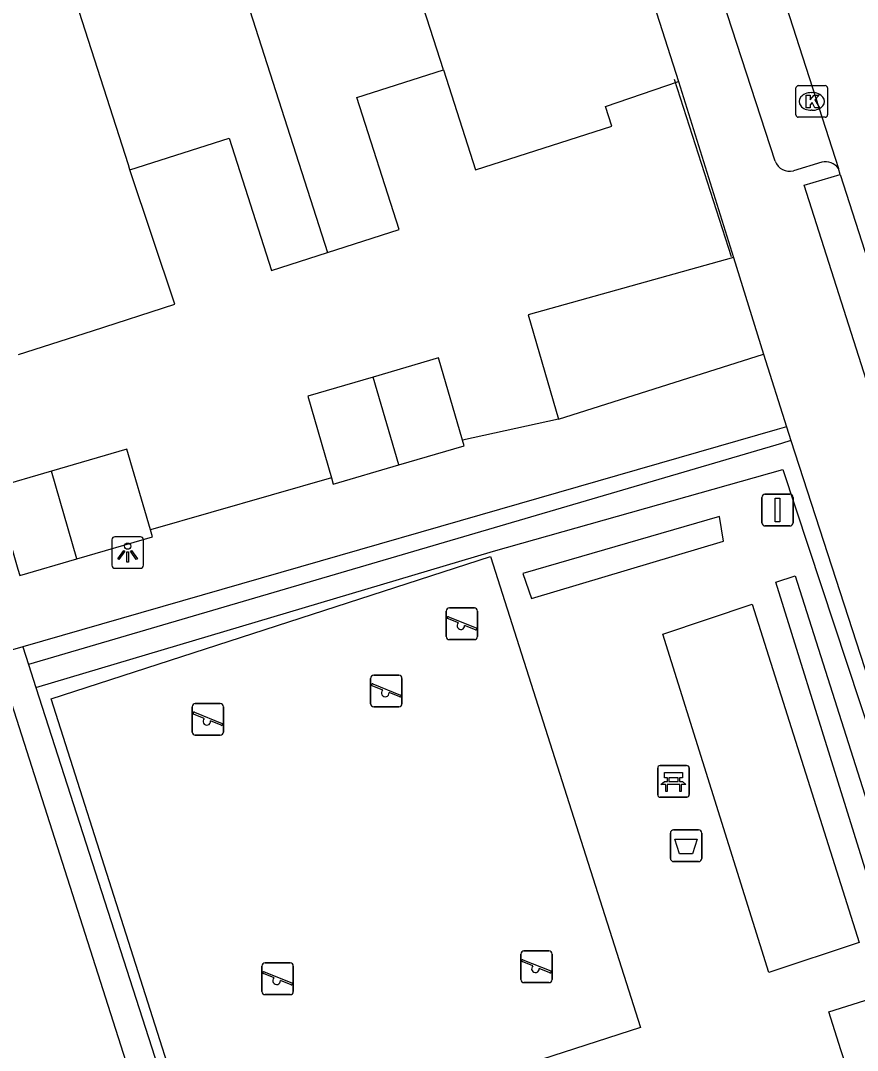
# Model space of a CAD drawing. Extents: x 159718 to 160783, y 383290 to 384030.
# Drawn here: x 160143.97 to 160170.43, y 383536.02 to 383568.57 of the extents above; entities that cross this region are included whole.
import ezdxf

# ---------------------------------------------------------------- set-up
doc = ezdxf.new("R2010")
doc.units = 0
for name, color, linetype in [('IMGEO_Afvalbak', 7, 'Continuous'), ('IMGEO_Bank', 7, 'Continuous'), ('IMGEO_Groenvoorziening', 7, 'Continuous'), ('IMGEO_Haag', 7, 'Continuous'), ('IMGEO_Kolk', 7, 'Continuous'), ('IMGEO_Lichtpunt', 7, 'Continuous'), ('IMGEO_Muur', 7, 'Continuous'), ('IMGEO_Pand', 7, 'Continuous'), ('IMGEO_Rijbaan_lokaal_open', 7, 'Continuous'), ('IMGEO_Speelvoorziening', 7, 'Continuous'), ('IMGEO_Verkeersbordpaal', 7, 'Continuous'), ('IMGEO_Voetpad_open', 7, 'Continuous')]:
    doc.layers.add(name, color=color, linetype=linetype)

msp = doc.modelspace()

# ---------------------------------------------------------------- linework, layer by layer
at = {"layer": 'IMGEO_Afvalbak'}
for p, q in [((160164.62, 383542.991), (160165.41, 383542.991)), ((160165.41, 383542.991), (160164.62, 383542.991)), ((160164.52, 383542.091), (160164.52, 383542.891)), ((160164.52, 383542.891), (160164.52, 383542.091)), ((160165.51, 383542.891), (160165.51, 383542.091)), ((160165.51, 383542.091), (160165.51, 383542.891)), ((160165.41, 383541.991), (160164.62, 383541.991)), ((160164.62, 383541.991), (160165.41, 383541.991))]:
    msp.add_line(p, q, dxfattribs=at)
msp.add_lwpolyline([(160164.663, 383542.705), (160165.367, 383542.705), (160165.218, 383542.235), (160164.812, 383542.235), (160164.663, 383542.705)], dxfattribs=at)
for centre, start, end in [((160164.62, 383542.891), 90, 180), ((160164.62, 383542.891), 90, 180), ((160165.41, 383542.891), 0, 90), ((160165.41, 383542.891), 360, 90), ((160164.62, 383542.091), 180, 270), ((160164.62, 383542.091), 180, 270), ((160165.41, 383542.091), 270, 0), ((160165.41, 383542.091), 270, 0)]:
    msp.add_arc(centre, 0.1, start, end, dxfattribs=at)
at = {"layer": 'IMGEO_Bank'}
for p, q in [((160164.117, 383544.1), (160164.117, 383544.941)), ((160164.117, 383544.941), (160164.117, 383544.1)), ((160164.192, 383545.025), (160165.033, 383545.025)), ((160165.033, 383545.025), (160164.192, 383545.025)), ((160165.117, 383544.95), (160165.117, 383544.109)), ((160165.117, 383544.109), (160165.117, 383544.95)), ((160164.426, 383544.531), (160164.426, 383544.637)), ((160164.47, 383544.637), (160164.47, 383544.531)), ((160164.758, 383544.643), (160164.476, 383544.643)), ((160164.764, 383544.531), (160164.764, 383544.637)), ((160164.808, 383544.637), (160164.808, 383544.531)), ((160164.814, 383544.423), (160164.421, 383544.423)), ((160164.476, 383544.525), (160164.758, 383544.525)), ((160165.042, 383544.025), (160164.201, 383544.025)), ((160164.201, 383544.025), (160165.042, 383544.025))]:
    msp.add_line(p, q, dxfattribs=at)
for points in [[(160164.42, 383544.643), (160164.334, 383544.643), (160164.334, 383544.804), (160164.897, 383544.804), (160164.897, 383544.643), (160164.814, 383544.643)], [(160164.364, 383544.423), (160164.222, 383544.423), (160164.334, 383544.525), (160164.42, 383544.525)], [(160164.414, 383544.416), (160164.414, 383544.209), (160164.371, 383544.209), (160164.371, 383544.416)], [(160164.814, 383544.525), (160164.897, 383544.525), (160165.009, 383544.423), (160164.87, 383544.423)], [(160164.864, 383544.416), (160164.864, 383544.209), (160164.82, 383544.209), (160164.82, 383544.416)]]:
    msp.add_lwpolyline(points, dxfattribs=at)
for centre, radius, start, end in [((160164.195, 383544.947), 0.0779, 92.4484, 184.2845), ((160164.195, 383544.947), 0.0779, 92.4484, 184.2845), ((160165.039, 383544.947), 0.0779, 2.4484, 94.2845), ((160165.039, 383544.947), 0.0779, 2.4484, 94.2845), ((160164.419, 383544.636), 0.00671, 2.8957, 87.1043), ((160164.476, 383544.636), 0.00671, 92.8957, 177.1043), ((160164.758, 383544.636), 0.00671, 2.8957, 87.1043), ((160164.815, 383544.636), 0.00671, 92.8957, 177.1043), ((160164.364, 383544.416), 0.00671, 2.8957, 87.1043), ((160164.421, 383544.416), 0.00671, 92.8957, 177.1043), ((160164.419, 383544.532), 0.00671, 272.8957, 357.1043), ((160164.476, 383544.532), 0.00671, 182.8957, 267.1043), ((160164.758, 383544.532), 0.00671, 272.8957, 357.1043), ((160164.815, 383544.532), 0.00671, 182.8957, 267.1043), ((160164.813, 383544.416), 0.00671, 2.8957, 87.1043), ((160164.87, 383544.416), 0.00671, 92.8957, 177.1043), ((160164.195, 383544.103), 0.0779, 182.4484, 274.2845), ((160164.195, 383544.103), 0.0779, 182.4484, 274.2845), ((160165.039, 383544.103), 0.0779, 272.4484, 4.2845), ((160165.039, 383544.103), 0.0779, 272.4484, 4.2845)]:
    msp.add_arc(centre, radius, start, end, dxfattribs=at)
at = {"layer": 'IMGEO_Groenvoorziening'}
for points in [[(160166.198, 383552.119), (160166.068, 383552.899), (160159.858, 383551.096), (160160.125, 383550.312), (160166.198, 383552.119)], [(160163.572, 383536.749), (160149.677, 383532.257), (160144.943, 383547.131), (160158.83, 383551.63), (160163.572, 383536.749)], [(160168.467, 383551.02), (160172.493, 383538.373), (160171.799, 383538.183), (160167.85, 383550.819), (160168.467, 383551.02)], [(160164.277, 383549.177), (160167.107, 383550.128), (160170.484, 383539.433), (160167.637, 383538.487), (160164.277, 383549.177)]]:
    msp.add_lwpolyline(points, dxfattribs=at)
at = {"layer": 'IMGEO_Haag'}
for points in [[(160168.33, 383555.3), (160168.037, 383555.21), (160144.223, 383548.219)], [(160144.455, 383547.498), (160158.929, 383551.801), (160168.078, 383554.385), (160173.341, 383538.445)]]:
    msp.add_lwpolyline(points, dxfattribs=at)
at = {"layer": 'IMGEO_Kolk'}
for p, q in [((160168.49, 383565.591), (160168.49, 383566.443)), ((160168.565, 383566.517), (160169.417, 383566.517)), ((160169.491, 383566.443), (160169.491, 383565.591)), ((160168.978, 383566.297), (160169.003, 383566.297)), ((160169.001, 383565.737), (160168.976, 383565.737)), ((160169.417, 383565.517), (160168.565, 383565.517))]:
    msp.add_line(p, q, dxfattribs=at)
for points in [[(160168.49, 383565.591), (160168.49, 383566.443)], [(160168.565, 383566.517), (160169.417, 383566.517)], [(160169.491, 383566.443), (160169.491, 383565.591)], [(160168.811, 383566.217), (160168.934, 383566.217), (160168.934, 383566.066), (160169.064, 383566.217), (160169.228, 383566.217), (160169.082, 383566.066), (160169.235, 383565.817), (160169.083, 383565.817), (160168.998, 383565.981), (160168.934, 383565.914), (160168.934, 383565.817), (160168.811, 383565.817), (160168.811, 383566.217)], [(160169.417, 383565.517), (160168.565, 383565.517)]]:
    msp.add_lwpolyline(points, dxfattribs=at)
for centre, start, end in [((160168.567, 383566.441), 91.552, 178.448), ((160168.567, 383566.441), 91.552, 178.448), ((160169.415, 383566.441), 1.552, 88.448), ((160169.415, 383566.441), 1.552, 88.448), ((160168.567, 383565.593), 181.552, 268.448), ((160168.567, 383565.593), 181.552, 268.448), ((160169.415, 383565.593), 271.552, 358.448), ((160169.415, 383565.593), 271.552, 358.448)]:
    msp.add_arc(centre, 0.0765, start, end, dxfattribs=at)
for centre, major_axis, ratio, start_param, end_param in [((160168.977, 383566.017), (-0.387, 0.002), 0.722429, 4.712389, 7.853982), ((160169.002, 383566.017), (-0.39, 0.002), 0.717154, 1.570796, 4.712389)]:
    msp.add_ellipse(centre, major_axis=major_axis, ratio=ratio, start_param=start_param, end_param=end_param, dxfattribs=at)
at = {"layer": 'IMGEO_Lichtpunt'}
for p, q in [((160146.858, 383552.163), (160146.858, 383551.356)), ((160146.858, 383552.163), (160146.858, 383551.356)), ((160147.76, 383552.258), (160146.952, 383552.258)), ((160147.76, 383552.258), (160146.952, 383552.258)), ((160147.854, 383551.356), (160147.854, 383552.163)), ((160147.854, 383551.356), (160147.854, 383552.163)), ((160146.952, 383551.262), (160147.76, 383551.262)), ((160146.952, 383551.262), (160147.76, 383551.262))]:
    msp.add_line(p, q, dxfattribs=at)
for points in [[(160147.232, 383551.827), (160147.271, 383551.799), (160147.083, 383551.537), (160147.045, 383551.564), (160147.232, 383551.827)], [(160147.334, 383551.779), (160147.381, 383551.779), (160147.381, 383551.457), (160147.334, 383551.457), (160147.334, 383551.779)], [(160147.444, 383551.799), (160147.482, 383551.826), (160147.669, 383551.564), (160147.63, 383551.536), (160147.444, 383551.799)]]:
    msp.add_lwpolyline(points, dxfattribs=at)
msp.add_circle((160147.357, 383551.961), 0.0994, dxfattribs=at)
for centre, start, end in [((160146.952, 383552.163), 90, 180), ((160146.952, 383552.163), 90, 180), ((160147.76, 383552.163), 0, 90), ((160147.76, 383552.163), 0, 90), ((160146.952, 383551.356), 180, 270), ((160146.952, 383551.356), 180, 270), ((160147.76, 383551.356), 270, 0), ((160147.76, 383551.356), 270, 360)]:
    msp.add_arc(centre, 0.0946, start, end, dxfattribs=at)
at = {"layer": 'IMGEO_Muur'}
msp.add_lwpolyline([(160164.636, 383566.721), (160166.446, 383561.114)], dxfattribs=at)
at = {"layer": 'IMGEO_Pand'}
for points in [[(160157.348, 383567.017), (160154.945, 383574.476)], [(160162.354, 383574.228), (160164.776, 383566.651)], [(160149.944, 383572.87), (160153.674, 383561.24)], [(160147.431, 383563.858), (160147.379, 383564.018), (160145.043, 383571.297)], [(160153.674, 383561.24), (160155.946, 383561.968), (160154.607, 383566.139), (160157.348, 383567.017)], [(160157.348, 383567.017), (160158.359, 383563.859), (160162.67, 383565.24), (160162.472, 383565.858), (160164.776, 383566.651)], [(160147.431, 383563.858), (160150.562, 383564.862), (160151.907, 383560.674), (160153.674, 383561.24)], [(160143.901, 383558.02), (160146.248, 383558.772), (160148.854, 383559.608), (160147.431, 383563.858)], [(160166.518, 383561.089), (160160.023, 383559.27), (160160.985, 383555.972)], [(160166.518, 383561.089), (160167.468, 383558.032)], [(160157.945, 383555.316), (160157.188, 383557.909), (160155.119, 383557.305)], [(160160.985, 383555.972), (160167.468, 383558.032)], [(160155.119, 383557.305), (160153.05, 383556.701), (160153.802, 383554.124)], [(160155.929, 383554.528), (160155.119, 383557.305)], [(160155.929, 383554.528), (160157.999, 383555.132), (160157.945, 383555.316)], [(160148.078, 383552.473), (160147.331, 383555.032), (160144.945, 383554.335)], [(160144.945, 383554.335), (160143.134, 383553.807), (160143.884, 383551.239)], [(160145.755, 383551.559), (160144.945, 383554.335)], [(160153.802, 383554.124), (160153.86, 383553.924), (160155.929, 383554.528)], [(160145.755, 383551.559), (160148.142, 383552.255), (160148.078, 383552.473)], [(160143.884, 383551.239), (160143.945, 383551.03), (160145.755, 383551.559)]]:
    msp.add_lwpolyline(points, dxfattribs=at)
at = {"layer": 'IMGEO_Rijbaan_lokaal_open'}
for points in [[(160166.011, 383575.772), (160169.83, 383563.901)], [(160169.889, 383563.707), (160169.83, 383563.901)], [(160169.889, 383563.707), (160172.497, 383555.582)], [(160167.468, 383558.032), (160168.19, 383555.732)], [(160160.985, 383555.972), (160157.945, 383555.316)], [(160168.19, 383555.732), (160167.901, 383555.652), (160144.042, 383548.781)], [(160153.802, 383554.124), (160148.078, 383552.473)], [(160144.042, 383548.781), (160143.194, 383548.537)]]:
    msp.add_lwpolyline(points, dxfattribs=at)
at = {"layer": 'IMGEO_Speelvoorziening'}
for p, q in [((160157.431, 383549.107), (160157.431, 383549.907)), ((160157.431, 383549.907), (160157.431, 383549.107)), ((160157.531, 383550.007), (160158.321, 383550.007)), ((160158.321, 383550.007), (160157.531, 383550.007)), ((160158.421, 383549.907), (160158.421, 383549.107)), ((160158.421, 383549.107), (160158.421, 383549.907)), ((160157.814, 383549.535), (160157.475, 383549.672)), ((160157.5, 383549.732), (160158.376, 383549.379)), ((160158.352, 383549.319), (160158.012, 383549.456)), ((160158.321, 383549.007), (160157.531, 383549.007)), ((160157.531, 383549.007), (160158.321, 383549.007)), ((160155.141, 383547.882), (160155.931, 383547.882)), ((160155.931, 383547.882), (160155.141, 383547.882)), ((160155.041, 383546.982), (160155.041, 383547.782)), ((160155.041, 383547.782), (160155.041, 383546.982)), ((160155.424, 383547.41), (160155.085, 383547.547)), ((160155.11, 383547.607), (160155.986, 383547.254)), ((160156.031, 383547.782), (160156.031, 383546.982)), ((160156.031, 383546.982), (160156.031, 383547.782)), ((160155.962, 383547.194), (160155.622, 383547.331)), ((160149.397, 383546.086), (160149.397, 383546.886)), ((160149.397, 383546.886), (160149.397, 383546.086)), ((160149.497, 383546.986), (160150.287, 383546.986)), ((160150.287, 383546.986), (160149.497, 383546.986)), ((160150.387, 383546.886), (160150.387, 383546.086)), ((160150.387, 383546.086), (160150.387, 383546.886)), ((160155.931, 383546.882), (160155.141, 383546.882)), ((160155.141, 383546.882), (160155.931, 383546.882)), ((160149.78, 383546.514), (160149.441, 383546.651)), ((160149.466, 383546.711), (160150.342, 383546.358)), ((160150.318, 383546.298), (160149.978, 383546.435)), ((160150.287, 383545.986), (160149.497, 383545.986)), ((160149.497, 383545.986), (160150.287, 383545.986)), ((160159.789, 383538.265), (160159.789, 383539.065)), ((160159.789, 383539.065), (160159.789, 383538.265)), ((160159.889, 383539.165), (160160.679, 383539.165)), ((160160.679, 383539.165), (160159.889, 383539.165)), ((160160.779, 383539.065), (160160.779, 383538.265)), ((160160.779, 383538.265), (160160.779, 383539.065)), ((160151.605, 383537.886), (160151.605, 383538.686)), ((160151.605, 383538.686), (160151.605, 383537.886)), ((160151.705, 383538.786), (160152.495, 383538.786)), ((160152.495, 383538.786), (160151.705, 383538.786)), ((160152.595, 383538.686), (160152.595, 383537.886)), ((160152.595, 383537.886), (160152.595, 383538.686)), ((160160.172, 383538.693), (160159.833, 383538.83)), ((160159.858, 383538.89), (160160.734, 383538.537)), ((160151.988, 383538.314), (160151.649, 383538.451)), ((160151.674, 383538.511), (160152.55, 383538.158)), ((160160.71, 383538.477), (160160.37, 383538.614)), ((160152.526, 383538.098), (160152.186, 383538.235)), ((160160.679, 383538.165), (160159.889, 383538.165)), ((160159.889, 383538.165), (160160.679, 383538.165)), ((160152.495, 383537.786), (160151.705, 383537.786)), ((160151.705, 383537.786), (160152.495, 383537.786))]:
    msp.add_line(p, q, dxfattribs=at)
for centre, radius, start, end in [((160157.531, 383549.907), 0.1, 90, 180), ((160157.531, 383549.907), 0.1, 90, 180), ((160158.321, 383549.907), 0.1, 0, 90), ((160158.321, 383549.907), 0.1, 360, 90), ((160157.488, 383549.702), 0.0327, 68.078, 248.078), ((160157.893, 383549.445), 0.12, 130.9928, 5.1632), ((160157.531, 383549.107), 0.1, 180, 270), ((160157.531, 383549.107), 0.1, 180, 270), ((160158.321, 383549.107), 0.1, 270, 0), ((160158.321, 383549.107), 0.1, 270, 0), ((160158.364, 383549.349), 0.0327, 248.078, 68.078), ((160155.141, 383547.782), 0.1, 90, 180), ((160155.141, 383547.782), 0.1, 90, 180), ((160155.931, 383547.782), 0.1, 0, 90), ((160155.931, 383547.782), 0.1, 360, 90), ((160155.098, 383547.577), 0.0327, 68.078, 248.078), ((160155.503, 383547.32), 0.12, 130.9928, 5.1632), ((160155.974, 383547.224), 0.0327, 248.078, 68.078), ((160149.497, 383546.886), 0.1, 90, 180), ((160149.497, 383546.886), 0.1, 90, 180), ((160150.287, 383546.886), 0.1, 0, 90), ((160150.287, 383546.886), 0.1, 360, 90), ((160155.141, 383546.982), 0.1, 180, 270), ((160155.141, 383546.982), 0.1, 180, 270), ((160155.931, 383546.982), 0.1, 270, 0), ((160155.931, 383546.982), 0.1, 270, 0), ((160149.454, 383546.681), 0.0327, 68.078, 248.078), ((160149.859, 383546.424), 0.12, 130.9928, 5.1632), ((160150.33, 383546.328), 0.0327, 248.078, 68.078), ((160149.497, 383546.086), 0.1, 180, 270), ((160149.497, 383546.086), 0.1, 180, 270), ((160150.287, 383546.086), 0.1, 270, 0), ((160150.287, 383546.086), 0.1, 270, 0), ((160159.889, 383539.065), 0.1, 90, 180), ((160159.889, 383539.065), 0.1, 90, 180), ((160160.679, 383539.065), 0.1, 0, 90), ((160160.679, 383539.065), 0.1, 360, 90), ((160151.705, 383538.686), 0.1, 90, 180), ((160151.705, 383538.686), 0.1, 90, 180), ((160152.495, 383538.686), 0.1, 0, 90), ((160152.495, 383538.686), 0.1, 360, 90), ((160159.846, 383538.86), 0.0327, 68.078, 248.078), ((160160.251, 383538.603), 0.12, 130.9928, 5.1632), ((160151.662, 383538.481), 0.0327, 68.078, 248.078), ((160160.722, 383538.507), 0.0327, 248.078, 68.078), ((160152.067, 383538.224), 0.12, 130.9928, 5.1632), ((160152.538, 383538.128), 0.0327, 248.078, 68.078), ((160159.889, 383538.265), 0.1, 180, 270), ((160159.889, 383538.265), 0.1, 180, 270), ((160160.679, 383538.265), 0.1, 270, 0), ((160160.679, 383538.265), 0.1, 270, 0), ((160151.705, 383537.886), 0.1, 180, 270), ((160151.705, 383537.886), 0.1, 180, 270), ((160152.495, 383537.886), 0.1, 270, 0), ((160152.495, 383537.886), 0.1, 270, 0)]:
    msp.add_arc(centre, radius, start, end, dxfattribs=at)
at = {"layer": 'IMGEO_Verkeersbordpaal'}
for p, q in [((160167.411, 383552.701), (160167.411, 383553.501)), ((160167.411, 383553.501), (160167.411, 383552.701)), ((160167.511, 383553.601), (160168.301, 383553.601)), ((160168.301, 383553.601), (160167.511, 383553.601)), ((160168.401, 383553.501), (160168.401, 383552.701)), ((160168.401, 383552.701), (160168.401, 383553.501)), ((160168.301, 383552.601), (160167.511, 383552.601)), ((160167.511, 383552.601), (160168.301, 383552.601))]:
    msp.add_line(p, q, dxfattribs=at)
msp.add_lwpolyline([(160167.831, 383553.476), (160167.981, 383553.476), (160167.981, 383552.726), (160167.831, 383552.726), (160167.831, 383553.476)], dxfattribs=at)
for centre, start, end in [((160167.511, 383553.501), 90, 180), ((160167.511, 383553.501), 90, 180), ((160168.301, 383553.501), 0, 90), ((160168.301, 383553.501), 360, 90), ((160167.511, 383552.701), 180, 270), ((160167.511, 383552.701), 180, 270), ((160168.301, 383552.701), 270, 0), ((160168.301, 383552.701), 270, 0)]:
    msp.add_arc(centre, 0.1, start, end, dxfattribs=at)
at = {"layer": 'IMGEO_Voetpad_open'}
for points in [[(160167.832, 383564.134), (160164.502, 383574.36)], [(160164.776, 383566.651), (160166.518, 383561.089)], [(160169.312, 383564.101), (160168.413, 383563.829)], [(160172.497, 383555.582), (160171.347, 383555.248), (160168.753, 383563.375), (160169.889, 383563.707)], [(160168.19, 383555.732), (160168.33, 383555.3)], [(160168.33, 383555.3), (160173.752, 383538.576), (160174.143, 383537.369), (160174.465, 383536.377)], [(160144.042, 383548.781), (160144.223, 383548.219)], [(160144.223, 383548.219), (160144.455, 383547.498)], [(160144.455, 383547.498), (160149.802, 383530.896), (160152.756, 383531.79), (160153.324, 383530.061)], [(160148.885, 383528.612), (160148.664, 383529.265), (160146.193, 383530.442), (160144.646, 383528.631), (160143.977, 383529.196), (160145.964, 383531.544), (160148.288, 383530.46), (160148.907, 383530.645), (160143.606, 383547.246)], [(160170.08, 383535.531), (160169.914, 383536.045), (160169.528, 383537.237), (160173.341, 383538.445)]]:
    msp.add_lwpolyline(points, dxfattribs=at)
for centre, radius, start, end in [((160168.282, 383564.285), 0.474, 198.5497, 286.0552), ((160169.418, 383563.604), 0.508, 35.7373, 102.0395)]:
    msp.add_arc(centre, radius, start, end, dxfattribs=at)

doc.saveas('drawing.dxf')
